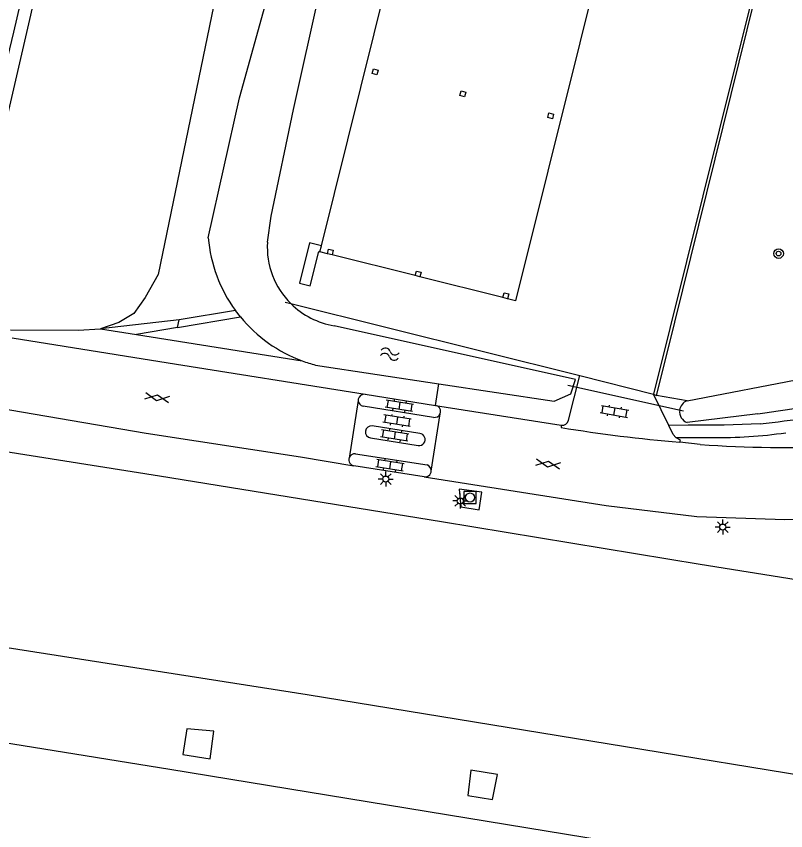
# Model space of a CAD drawing. Extents: x 131000 to 133013, y 393000 to 396501.
# Drawn here: x 131491.8 to 131555.6, y 394535.6 to 394603.2 of the extents above; entities that cross this region are included whole.
import ezdxf

# ---------------------------------------------------------------- set-up
doc = ezdxf.new("R2010")
doc.units = 0
for name, color, linetype in [('gg-afsc-hekwerk', 7, 'Continuous'), ('gg-afsc-muur', 7, 'Continuous'), ('gg-bbg-luifel en loopbrug', 7, 'Continuous'), ('gg-bbg-pilaar overkapping', 7, 'Continuous'), ('gg-knt-bovenkant onderkant talud', 7, 'Continuous'), ('gg-knt-bronhoudergrens', 7, 'Continuous'), ('gg-knt-trap', 7, 'Continuous'), ('gg-knt-verharding', 7, 'Continuous'), ('gg-kntw-bovenkant insteek waterloop', 7, 'Continuous'), ('gg-kwrk-duiker nz buis', 7, 'Continuous'), ('gt-grn-groengrens', 7, 'Continuous'), ('gt-knt-geleideconstructie', 7, 'Continuous'), ('gt-symb-boom', 7, 'Continuous'), ('gt-symb-gesloten verharding', 7, 'Continuous'), ('gt-symb-klinker verharding', 7, 'Continuous'), ('gt-symb-lichtmast', 7, 'Continuous'), ('gt-symb-rioolschacht', 7, 'Continuous'), ('gt-symb-watersymbool', 7, 'Continuous'), ('gx-grn-maaiveld', 7, 'Continuous')]:
    doc.layers.add(name, color=color, linetype=linetype)

# ---------------------------------------------------------------- blocks, each defined once
blk = doc.blocks.new('gt0-BOOM')
at = {"layer": 'gt-symb-boom'}
for radius in [0.4, 0.2]:
    blk.add_circle((0, 0), radius, dxfattribs=at)
blk = doc.blocks.new('gt0-KL1')
at = {"layer": 'gt-symb-klinker verharding'}
for p, q in [((-1.15, 0.3), (1.15, 0.3)), ((-1, -0.3), (-1, 0.3)), ((-0.5, 0.3), (-0.5, 0.45)), ((0, -0.3), (0, 0.3)), ((0.5, 0.3), (0.5, 0.45)), ((1, -0.3), (1, 0.3)), ((-1.15, -0.3), (1.15, -0.3)), ((-0.5, -0.45), (-0.5, -0.3)), ((0.5, -0.45), (0.5, -0.3))]:
    blk.add_line(p, q, dxfattribs=at)
blk = doc.blocks.new('gt0-GESVH1')
at = {"layer": 'gt-symb-gesloten verharding'}
for p, q in [((-0.992, -0.261), (0.008, 0.239)), ((0.008, -0.261), (-0.992, 0.239)), ((0.008, 0.239), (1.008, -0.261)), ((1.008, 0.239), (0.008, -0.261))]:
    blk.add_line(p, q, dxfattribs=at)
blk = doc.blocks.new('gt0-WA')
at = {"layer": 'gt-symb-watersymbool'}
for centre, start, end in [((-0.323, 0.022), 28.07249, 151.92751), ((0.427, 0.422), 208.07248, 331.92751), ((-0.323, -0.428), 28.07249, 151.92751), ((0.427, -0.028), 208.07248, 331.92751)]:
    blk.add_arc(centre, 0.425, start, end, dxfattribs=at)
blk = doc.blocks.new('gt0-LMAST')
at = {"layer": 'gt-symb-lichtmast'}
for p, q in [((-0.182, 0.173), (-0.447, 0.438)), ((-0.005, 0.246), (-0.005, 0.621)), ((0.172, 0.173), (0.437, 0.438)), ((-0.255, -0.004), (-0.63, -0.004)), ((-0.182, -0.181), (-0.447, -0.446)), ((-0.005, -0.254), (-0.005, -0.629)), ((0.437, -0.446), (0.172, -0.181)), ((0.245, -0.004), (0.62, -0.004))]:
    blk.add_line(p, q, dxfattribs=at)
blk.add_circle((-0.005, -0.004), 0.25, dxfattribs=at)
blk = doc.blocks.new('gt0-RS')
at = {"layer": 'gt-symb-rioolschacht'}
blk.add_lwpolyline([(-0.5, -0.5), (0.5, -0.5), (0.5, 0.5), (-0.5, 0.5)], close=True, dxfattribs=at)
blk.add_circle((0, 0), 0.375, dxfattribs=at)

msp = doc.modelspace()

# ---------------------------------------------------------------- linework, layer by layer
at = {"layer": 'gg-afsc-hekwerk'}
for p, q in [((131514.102, 394579.444), (131514.588, 394579.323)), ((131514.588, 394579.323), (131538.558, 394573.354)), ((131538.558, 394573.354), (131544.683, 394571.829))]:
    msp.add_line(p, q, dxfattribs=at)
at = {"layer": 'gg-afsc-muur'}
for p, q in [((131554.053, 394609.482), (131544.683, 394571.829)), ((131545.766, 394575.116), (131554.273, 394609.427)), ((131544.923, 394571.715), (131545.766, 394575.116)), ((131544.683, 394571.829), (131544.923, 394571.715))]:
    msp.add_line(p, q, dxfattribs=at)
at = {"layer": 'gg-bbg-luifel en loopbrug'}
for p, q in [((131516.994, 394583.626), (131517.115, 394584.113)), ((131517.638, 394583.465), (131516.994, 394583.626)), ((131518.025, 394583.368), (131517.638, 394583.465)), ((131524.911, 394581.648), (131518.025, 394583.368)), ((131525.296, 394581.552), (131524.911, 394581.648)), ((131532.179, 394579.832), (131525.296, 394581.552)), ((131532.567, 394579.735), (131532.179, 394579.832))]:
    msp.add_line(p, q, dxfattribs=at)
for points in [[(131517.115, 394584.113), (131535.666, 394658.715), (131540.687, 394657.489), (131544.394, 394671.994), (131543.913, 394672.117), (131544.844, 394675.76), (131551.832, 394674.01), (131550.952, 394670.308), (131550.621, 394670.403), (131546.917, 394655.91), (131547.059, 394655.874)], [(131548.374, 394655.544), (131551.947, 394654.648), (131533.236, 394579.568), (131532.567, 394579.735)]]:
    msp.add_lwpolyline(points, dxfattribs=at)
at = {"layer": 'gg-bbg-pilaar overkapping'}
for points in [[(131521.446, 394598.789), (131521.831, 394598.687), (131521.729, 394598.303), (131521.345, 394598.404), (131521.446, 394598.789)], [(131528.715, 394596.971), (131529.1, 394596.869), (131528.998, 394596.485), (131528.614, 394596.586), (131528.715, 394596.971)], [(131535.995, 394595.146), (131536.382, 394595.052), (131536.287, 394594.66), (131535.899, 394594.755), (131535.995, 394595.146)], [(131517.638, 394583.465), (131517.721, 394583.833), (131518.11, 394583.746), (131518.025, 394583.368)], [(131524.911, 394581.648), (131525.007, 394582.028), (131525.391, 394581.931), (131525.296, 394581.552)], [(131532.179, 394579.832), (131532.277, 394580.222), (131532.665, 394580.124), (131532.567, 394579.735)]]:
    msp.add_lwpolyline(points, dxfattribs=at)
at = {"layer": 'gg-knt-bovenkant onderkant talud'}
msp.add_lwpolyline([(131491.332, 394577.151), (131496.951, 394577.127), (131498.781, 394577.246)], dxfattribs=at)
at = {"layer": 'gg-knt-bronhoudergrens'}
for p, q in [((131498.781, 394577.246), (131501.789, 394576.767)), ((131501.789, 394576.767), (131515.527, 394574.577)), ((131526.599, 394570.879), (131526.871, 394572.679))]:
    msp.add_line(p, q, dxfattribs=at)
at = {"layer": 'gg-knt-trap'}
msp.add_lwpolyline([(131517.115, 394584.113), (131516.142, 394584.359), (131515.298, 394581.015), (131516.176, 394580.793), (131516.897, 394583.65), (131516.994, 394583.626)], dxfattribs=at)
at = {"layer": 'gg-knt-verharding'}
for p, q in [((131491.477, 394576.477), (131504.402, 394574.417)), ((131504.402, 394574.417), (131520.741, 394571.812)), ((131537.632, 394569.652), (131538.558, 394573.354)), ((131520.168, 394571.289), (131519.421, 394566.518)), ((131520.178, 394571.388), (131520.168, 394571.289)), ((131520.741, 394571.812), (131526.599, 394570.879)), ((131545.935, 394569.227), (131544.683, 394571.829)), ((131526.433, 394569.894), (131520.59, 394570.818)), ((131526.599, 394570.879), (131537.014, 394569.243)), ((131526.235, 394565.419), (131526.973, 394570.187)), ((131526.973, 394570.187), (131527.005, 394570.331)), ((131525.278, 394568.559), (131521.333, 394569.19)), ((131537.014, 394569.243), (131537.001, 394569.055)), ((131521.201, 394568.195), (131525.153, 394567.564)), ((131546.533, 394568.22), (131549.521, 394568.233)), ((131546.851, 394567.835), (131546.914, 394567.998)), ((131548.557, 394567.648), (131546.851, 394567.835)), ((131519.957, 394566.873), (131525.887, 394565.942)), ((131525.652, 394564.957), (131519.804, 394565.885))]:
    msp.add_line(p, q, dxfattribs=at)
for points in [[(131488.798, 394586.883), (131489.33, 394587.44), (131504, 394650.87), (131512.312, 394687.172)], [(131485.208, 394571.286), (131486.068, 394571.4), (131502.591, 394568.591)], [(131553.509, 394569.369), (131550.535, 394569.253), (131547.544, 394569.246), (131545.935, 394569.227)], [(131546.533, 394568.22), (131546.296, 394568.476), (131545.935, 394569.227)], [(131502.591, 394568.591), (131515.395, 394566.606), (131519.804, 394565.885)], [(131546.914, 394567.998), (131546.565, 394568.186), (131546.533, 394568.22)]]:
    msp.add_lwpolyline(points, dxfattribs=at)
for centre, radius, start, end in [((131520.674, 394571.317), 0.506, 183.21619, 260.50233), ((131520.676, 394571.313), 0.503, 82.55916, 171.40825), ((131526.502, 394570.383), 0.506, 354.1535, 78.91421), ((131526.509, 394570.398), 0.51, 261.43988, 335.52797), ((131539.06, 394708.166), 139.547, 275.94331, 279.23843), ((131521.271, 394568.692), 0.502, 82.84812, 262.03803), ((131537.113, 394569.765), 0.531, 259.29655, 347.69761), ((131525.225, 394568.06), 0.502, 261.70294, 83.97616), ((131556.327, 394684.717), 117.266, 260.51397, 265.36488), ((131550.255, 394605.502), 37.276, 268.87097, 278.30851), ((131555.877, 394669.742), 102.356, 265.89899, 272.41726), ((131519.901, 394566.375), 0.501, 83.63368, 163.40041), ((131525.731, 394565.461), 0.506, 355.2736, 72.00535)]:
    msp.add_arc(centre, radius, start, end, dxfattribs=at)
at = {"layer": 'gg-kntw-bovenkant insteek waterloop'}
for p, q in [((131507.728, 394584.787), (131510.33, 394596.39)), ((131512.96, 394586.59), (131514.8, 394595.43)), ((131512.64, 394584.423), (131512.96, 394586.59)), ((131510.403, 394578.222), (131509.986, 394578.76)), ((131516.643, 394574.227), (131526.871, 394572.679)), ((131547.461, 394571.267), (131564.361, 394574.528)), ((131553.34, 394570.192), (131547.469, 394569.453))]:
    msp.add_line(p, q, dxfattribs=at)
for points in [[(131510.33, 394596.39), (131512.875, 394605.582), (131518.021, 394626.528), (131531.558, 394682.23)], [(131514.8, 394595.43), (131519.113, 394614.829), (131523.927, 394634.652), (131528.283, 394652.051), (131531.356, 394662.884), (131535.808, 394681.163)], [(131526.871, 394572.679), (131536.436, 394571.232), (131537.801, 394571.835), (131538.192, 394573.032), (131518.173, 394577.492)]]:
    msp.add_lwpolyline(points, dxfattribs=at)
for centre, radius, start, end in [((131519.671, 394585.825), 11.988, 184.96634, 216.11032), ((131519.251, 394584.026), 6.623, 176.5631, 225.24669), ((131519.246, 394584.018), 6.613, 225.22594, 260.6637), ((131519.67, 394585.825), 11.986, 219.36641, 249.78067), ((131519.672, 394585.84), 12.001, 249.79456, 255.3805), ((131541.336, 394663.128), 93.708, 277.35964, 288.45081), ((131547.802, 394570.362), 0.967, 110.67091, 172.763), ((131547.804, 394570.362), 0.968, 172.75099, 249.77938)]:
    msp.add_arc(centre, radius, start, end, dxfattribs=at)
at = {"layer": 'gg-kwrk-duiker nz buis'}
msp.add_line((131547.154, 394570.416), (131537.559, 394572.528), dxfattribs=at)
at = {"layer": 'gt-grn-groengrens'}
for p, q in [((131509.986, 394578.76), (131505.331, 394577.973)), ((131505.331, 394577.973), (131498.781, 394577.246)), ((131505.186, 394577.34), (131510.403, 394578.222)), ((131505.186, 394577.34), (131505.331, 394577.973)), ((131505.186, 394577.34), (131501.789, 394576.767)), ((131547.461, 394571.267), (131544.923, 394571.715))]:
    msp.add_line(p, q, dxfattribs=at)
msp.add_lwpolyline([(131528.78, 394683.677), (131522.682, 394660.663), (131509.762, 394611.778), (131503.575, 394581.732), (131502.501, 394579.823), (131501.551, 394578.498), (131500.316, 394577.772), (131498.781, 394577.246)], dxfattribs=at)
at = {"layer": 'gt-knt-geleideconstructie'}
msp.add_lwpolyline([(131472.741, 394520.264), (131478.461, 394545.102), (131484.415, 394571.114), (131487.405, 394583.987), (131489.756, 394594.248), (131491.594, 394601.853), (131496.451, 394622.658), (131498.795, 394633.085), (131501.538, 394644.782), (131503.099, 394651.269), (131504.639, 394657.672), (131506.251, 394664.373), (131508.539, 394674.608), (131509.673, 394679.875), (131511.435, 394687.653), (131512.96, 394694.175), (131514.394, 394700.364)], dxfattribs=at)
at = {"layer": 'gx-grn-maaiveld'}
for p, q in [((131519.421, 394566.518), (131519.406, 394566.452)), ((131526.223, 394565.341), (131526.235, 394565.419))]:
    msp.add_line(p, q, dxfattribs=at)
for points in [[(131648.527, 394525.236), (131629.317, 394528.478), (131600.242, 394533.165), (131570.752, 394537.912), (131543.712, 394542.357), (131515.932, 394546.882), (131488.206, 394551.221), (131480.413, 394552.483), (131480.163, 394552.523), (131464.972, 394554.983), (131463.293, 394555.255), (131448.214, 394557.697), (131446.744, 394557.935), (131440.542, 394558.939), (131439.834, 394559.054), (131436.817, 394559.542), (131407.47, 394564.052), (131375.948, 394568.655), (131348.301, 394572.424), (131324.642, 394575.626)], [(131484.208, 394568.135), (131487.949, 394567.534), (131503.677, 394565.03), (131527.076, 394561.246), (131548.555, 394557.719), (131567.757, 394554.637), (131575.906, 394553.241), (131578.449, 394552.574), (131586.597, 394551.04), (131601.551, 394548.192), (131610.623, 394546.471), (131622.091, 394544.614), (131634.147, 394542.719), (131646.08, 394540.837), (131652.244, 394539.869)], [(131325.678, 394567.529), (131332.184, 394566.67), (131372.956, 394560.948), (131408.728, 394555.591), (131435.2, 394551.557), (131438.016, 394551.124), (131438.718, 394551.016), (131444.91, 394550.063), (131446.368, 394549.839), (131461.546, 394547.503), (131463.204, 394547.248), (131478.377, 394544.913), (131478.667, 394544.869), (131480.191, 394544.634), (131504.542, 394540.711), (131547.234, 394533.719), (131562.372, 394531.362), (131594.379, 394526.105), (131617.359, 394522.444), (131646.664, 394517.788)], [(131519.406, 394566.452), (131519.403, 394566.325), (131519.432, 394566.201), (131519.491, 394566.088), (131519.577, 394565.994), (131519.683, 394565.925), (131519.804, 394565.885)], [(131525.652, 394564.957), (131525.777, 394564.954), (131525.9, 394564.982), (131526.011, 394565.038), (131526.012, 394565.039), (131526.107, 394565.121), (131526.178, 394565.224), (131526.223, 394565.341)], [(131525.652, 394564.957), (131540.756, 394562.59), (131548.275, 394561.681), (131555.566, 394561.428)], [(131528.7, 394562.467), (131530.201, 394562.229), (131530.43, 394563.682), (131528.547, 394563.927), (131528.7, 394562.467)], [(131555.566, 394561.428), (131557.081, 394561.459), (131557.84, 394561.482), (131558.595, 394561.51), (131560.109, 394561.581)], [(131505.62, 394541.928), (131507.888, 394541.57), (131508.199, 394543.877), (131505.966, 394544.062), (131505.62, 394541.928)], [(131529.271, 394538.526), (131531.323, 394538.192), (131531.738, 394540.275), (131529.529, 394540.642), (131529.271, 394538.526)]]:
    msp.add_lwpolyline(points, dxfattribs=at)

# ---------------------------------------------------------------- block references
at = {"layer": 'gt-symb-boom'}
msp.add_blockref('gt0-BOOM', (131555.049, 394583.476), dxfattribs=at)
at = {"layer": 'gt-symb-gesloten verharding'}
for p, rotation in [((131503.497, 394571.504), 171.19719554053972), ((131535.919, 394566.027), -8.802804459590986)]:
    msp.add_blockref('gt0-GESVH1', p, dxfattribs=dict(at, rotation=rotation))
at = {"layer": 'gt-symb-klinker verharding'}
for p, rotation in [((131523.591, 394570.851), 170.9708011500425), ((131541.438, 394570.383), -10.017934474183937), ((131523.396, 394569.617), 171.02737338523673), ((131523.2, 394568.384), 170.905195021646), ((131522.809, 394565.917), 171.0839632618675)]:
    msp.add_blockref('gt0-KL1', p, dxfattribs=dict(at, rotation=rotation))
at = {"layer": 'gt-symb-lichtmast'}
for p in [(131522.467, 394564.778), (131528.648, 394562.964), (131550.418, 394560.8)]:
    msp.add_blockref('gt0-LMAST', p, dxfattribs=at)
at = {"layer": 'gt-symb-rioolschacht'}
msp.add_blockref('gt0-RS', (131529.449, 394563.245), dxfattribs=at)
at = {"layer": 'gt-symb-watersymbool', "rotation": -9.094804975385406}
msp.add_blockref('gt0-WA', (131522.745, 394575.144), dxfattribs=at)

doc.saveas('drawing.dxf')
